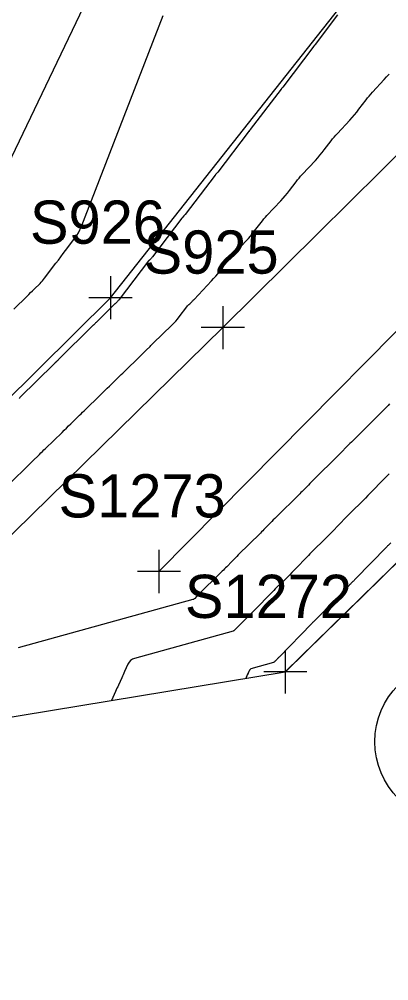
# Model space of a CAD drawing. Extents: x 816928 to 825690, y 436959 to 448212.
# Drawn here: x 818811.6 to 818845.8, y 444413.7 to 444502.7 of the extents above; entities that cross this region are included whole.
import ezdxf

# ---------------------------------------------------------------- set-up
doc = ezdxf.new("R2010")
doc.units = 0
for name, color, linetype in [('DESIGN - SCRATCH - User 1', 7, 'Continuous'), ('SURVEY - CONTOURS - Index with Text', 7, 'Continuous'), ('SURVEY - CONTOURS - Intermediate with optional Text', 7, 'Continuous'), ('SURVEY - DRAINAGE - Natural Features', 7, 'Continuous'), ('SURVEY - DRAINAGE - Natural Features - Points - Locators', 7, 'Continuous'), ('SURVEY - DRAINAGE - Natural Features - Points - Numbers', 7, 'Continuous'), ('SURVEY - DTM - Breaklines', 7, 'Continuous'), ('SURVEY - DTM - Breaklines - Points - Locators', 7, 'Continuous'), ('SURVEY - DTM - Breaklines - Points - Numbers', 7, 'Continuous'), ('SURVEY - PROPERTY - Owners', 7, 'Continuous'), ('SURVEY - PROPERTY - Tract Numbers', 7, 'Continuous')]:
    doc.layers.add(name, color=color, linetype=linetype)

msp = doc.modelspace()

# ---------------------------------------------------------------- linework, layer by layer
at = {"layer": 'DESIGN - SCRATCH - User 1'}
msp.add_lwpolyline([(818640.147, 444520.892), (818676.038, 444463.993), (818725.201, 444432.827), (818735.804, 444428.835), (818765.207, 444431.593), (818770.156, 444432.208), (818775.104, 444432.822), (818780.053, 444433.437), (818785.002, 444434.051), (818789.95, 444434.665), (818789.97, 444434.668), (818836.244, 444442.278), (818836.31, 444442.343), (818839.883, 444445.84), (818843.456, 444449.337), (818847.029, 444452.835), (818850.602, 444456.332), (818884.078, 444471.852), (818940.13, 444442.798), (818943.136, 444492.177), (818941.02, 444542.4)], dxfattribs=at)
at = {"layer": 'SURVEY - CONTOURS - Index with Text'}
for points in [[(818826.433, 444475.152), (818827.15, 444476.09), (818827.209, 444476.165), (818827.271, 444476.237), (818827.335, 444476.306), (818827.402, 444476.373), (818827.624, 444476.589), (818827.672, 444476.636), (818827.718, 444476.683), (818827.765, 444476.73), (818827.811, 444476.778), (818829.419, 444478.484), (818829.616, 444478.698), (818829.807, 444478.917), (818829.992, 444479.142), (818830.171, 444479.37), (818830.747, 444480.126), (818830.873, 444480.287), (818831.002, 444480.444), (818831.136, 444480.597), (818831.273, 444480.747), (818832.631, 444482.193), (818832.834, 444482.414), (818833.032, 444482.641), (818833.223, 444482.873), (818833.408, 444483.11), (818834.004, 444483.893), (818834.133, 444484.059), (818834.267, 444484.221), (818834.405, 444484.38), (818834.547, 444484.536), (818835.835, 444485.911), (818836.044, 444486.141), (818836.247, 444486.375), (818836.444, 444486.615), (818836.636, 444486.86), (818837.25, 444487.668), (818837.384, 444487.84), (818837.522, 444488.008), (818837.664, 444488.172), (818837.81, 444488.333), (818839.029, 444489.639), (818839.245, 444489.876), (818839.454, 444490.119), (818839.657, 444490.366), (818839.854, 444490.619), (818840.487, 444491.453), (818840.624, 444491.63), (818840.767, 444491.803), (818840.913, 444491.973), (818841.064, 444492.139), (818842.215, 444493.377), (818842.436, 444493.622), (818842.652, 444493.871), (818842.86, 444494.126), (818843.063, 444494.387), (818843.714, 444495.246), (818843.856, 444495.429), (818844.002, 444495.607), (818844.152, 444495.782), (818844.307, 444495.954), (818845.392, 444497.124), (818845.62, 444497.376), (818845.841, 444497.633)], [(818810.491, 444459.479), (818812.015, 444460.958), (818812.219, 444461.157), (818812.423, 444461.356), (818812.626, 444461.556), (818812.829, 444461.757), (818813.491, 444462.412), (818813.633, 444462.552), (818813.775, 444462.692), (818813.918, 444462.832), (818814.061, 444462.971), (818815.593, 444464.458), (818815.796, 444464.657), (818815.999, 444464.855), (818816.202, 444465.054), (818816.404, 444465.254), (818817.063, 444465.906), (818817.205, 444466.046), (818817.347, 444466.185), (818817.489, 444466.324), (818817.631, 444466.463), (818819.171, 444467.959), (818819.374, 444468.156), (818819.576, 444468.354), (818819.778, 444468.552), (818819.979, 444468.751), (818820.636, 444469.401), (818820.777, 444469.54), (818820.918, 444469.679), (818821.059, 444469.817), (818821.201, 444469.955), (818822.934, 444471.637), (818823.044, 444471.744), (818823.154, 444471.852), (818823.263, 444471.959), (818823.372, 444472.067), (818823.729, 444472.42), (818823.805, 444472.495), (818823.882, 444472.571), (818823.959, 444472.646), (818824.036, 444472.721), (818825.763, 444474.398), (818825.941, 444474.577), (818826.112, 444474.763), (818826.276, 444474.954), (818826.433, 444475.152)], [(818845.896, 444467.105), (818845.747, 444466.955), (818845.599, 444466.805), (818845.451, 444466.654), (818844.97, 444466.16), (818844.866, 444466.054), (818844.762, 444465.949), (818844.658, 444465.844), (818844.553, 444465.74), (818842.509, 444463.717), (818842.36, 444463.569), (818842.211, 444463.42), (818842.063, 444463.27), (818841.915, 444463.119), (818841.435, 444462.626), (818841.332, 444462.52), (818841.228, 444462.415), (818841.124, 444462.311), (818841.019, 444462.207), (818838.972, 444460.181), (818838.823, 444460.033), (818838.675, 444459.884), (818838.527, 444459.734), (818838.38, 444459.584), (818837.9, 444459.092), (818837.797, 444458.986), (818837.694, 444458.882), (818837.59, 444458.777), (818837.486, 444458.674), (818835.435, 444456.645), (818835.286, 444456.497), (818835.138, 444456.349), (818834.991, 444456.199), (818834.844, 444456.049), (818834.366, 444455.558), (818834.263, 444455.453), (818834.16, 444455.348), (818834.056, 444455.244), (818833.952, 444455.141), (818831.898, 444453.11), (818831.75, 444452.962), (818831.602, 444452.813), (818831.455, 444452.664), (818831.308, 444452.515), (818830.831, 444452.024), (818830.728, 444451.919), (818830.625, 444451.815), (818830.522, 444451.711), (818830.418, 444451.608), (818828.069, 444449.285), (818828.066, 444449.282), (818828.064, 444449.28), (818828.061, 444449.277), (818828.058, 444449.274), (818828.05, 444449.265), (818828.048, 444449.263), (818828.046, 444449.261), (818828.044, 444449.259), (818828.042, 444449.258), (818827.867, 444449.085), (818827.828, 444449.05), (818827.785, 444449.022), (818827.74, 444448.999), (818827.69, 444448.982), (818811.542, 444444.502)]]:
    msp.add_lwpolyline(points, dxfattribs=at)
at = {"layer": 'SURVEY - CONTOURS - Intermediate with optional Text'}
for points in [[(818820.736, 444510.484), (818809.13, 444486.263)], [(818811.131, 444475.863), (818812.353, 444477.073), (818812.518, 444477.236), (818812.683, 444477.4), (818812.849, 444477.563), (818813.014, 444477.727), (818813.553, 444478.26), (818813.667, 444478.377), (818813.776, 444478.497), (818813.88, 444478.621), (818813.981, 444478.749), (818815.025, 444480.127), (818815.248, 444480.422), (818815.472, 444480.718), (818815.696, 444481.013), (818815.919, 444481.309), (818816.77, 444482.433), (818816.944, 444482.678), (818817.099, 444482.935), (818817.235, 444483.201), (818817.354, 444483.477), (818824.953, 444503.067)], [(818841.089, 444503.116), (818839.014, 444500.372), (818839.002, 444500.357), (818838.99, 444500.342), (818838.978, 444500.328), (818838.966, 444500.314), (818838.924, 444500.269), (818838.915, 444500.259), (818838.906, 444500.249), (818838.898, 444500.239), (818838.89, 444500.229), (818836.012, 444496.429), (818835.997, 444496.41), (818835.981, 444496.391), (818835.965, 444496.372), (818835.948, 444496.354), (818835.893, 444496.294), (818835.882, 444496.281), (818835.87, 444496.268), (818835.859, 444496.255), (818835.849, 444496.241), (818833.005, 444492.493), (818832.986, 444492.469), (818832.966, 444492.445), (818832.946, 444492.421), (818832.926, 444492.399), (818832.857, 444492.325), (818832.842, 444492.309), (818832.828, 444492.292), (818832.814, 444492.276), (818832.801, 444492.259), (818829.992, 444488.563), (818829.97, 444488.533), (818829.946, 444488.505), (818829.922, 444488.477), (818829.897, 444488.449), (818829.814, 444488.361), (818829.797, 444488.342), (818829.78, 444488.322), (818829.763, 444488.302), (818829.747, 444488.282), (818826.974, 444484.639), (818826.947, 444484.604), (818826.92, 444484.571), (818826.891, 444484.538), (818826.862, 444484.506), (818826.765, 444484.403), (818826.744, 444484.381), (818826.725, 444484.358), (818826.705, 444484.335), (818826.687, 444484.311), (818823.95, 444480.721), (818823.919, 444480.682), (818823.887, 444480.644), (818823.855, 444480.606), (818823.821, 444480.57), (818823.676, 444480.416), (818823.669, 444480.408), (818823.661, 444480.401), (818823.654, 444480.393), (818823.647, 444480.386), (818823.623, 444480.363), (818823.618, 444480.358), (818823.613, 444480.352), (818823.608, 444480.347), (818823.604, 444480.341), (818820.865, 444476.757), (818820.83, 444476.713), (818820.793, 444476.67), (818820.755, 444476.629), (818820.715, 444476.589), (818820.583, 444476.461), (818820.555, 444476.433), (818820.527, 444476.406), (818820.499, 444476.378), (818820.471, 444476.351), (818818.815, 444474.711), (818818.775, 444474.672), (818818.735, 444474.633), (818818.695, 444474.594), (818818.655, 444474.555), (818818.524, 444474.427), (818818.496, 444474.4), (818818.468, 444474.373), (818818.44, 444474.345), (818818.412, 444474.318), (818815.258, 444471.195), (818815.218, 444471.156), (818815.179, 444471.117), (818815.139, 444471.078), (818815.099, 444471.039), (818814.969, 444470.913), (818814.941, 444470.886), (818814.914, 444470.859), (818814.886, 444470.831), (818814.858, 444470.804), (818811.701, 444467.678), (818811.662, 444467.639), (818811.622, 444467.6)], [(818845.862, 444460.623), (818845.707, 444460.467), (818845.552, 444460.31), (818845.398, 444460.153), (818844.107, 444458.827), (818843.889, 444458.604), (818843.67, 444458.382), (818843.449, 444458.161), (818843.228, 444457.941), (818842.503, 444457.223), (818842.348, 444457.069), (818842.194, 444456.915), (818842.04, 444456.759), (818841.887, 444456.603), (818840.581, 444455.26), (818840.364, 444455.039), (818840.147, 444454.818), (818839.928, 444454.599), (818839.708, 444454.381), (818838.988, 444453.669), (818838.834, 444453.516), (818838.681, 444453.362), (818838.529, 444453.208), (818838.377, 444453.053), (818837.054, 444451.693), (818836.839, 444451.473), (818836.623, 444451.254), (818836.406, 444451.037), (818836.188, 444450.82), (818835.474, 444450.113), (818835.321, 444449.962), (818835.169, 444449.809), (818835.018, 444449.656), (818834.868, 444449.502), (818833.528, 444448.125), (818833.315, 444447.907), (818833.101, 444447.69), (818832.885, 444447.474), (818832.669, 444447.259), (818831.668, 444446.269), (818831.662, 444446.263), (818831.656, 444446.258), (818831.651, 444446.252), (818831.645, 444446.246), (818831.626, 444446.227), (818831.622, 444446.223), (818831.618, 444446.218), (818831.614, 444446.214), (818831.61, 444446.21), (818831.516, 444446.117), (818831.494, 444446.098), (818831.471, 444446.083), (818831.447, 444446.071), (818831.42, 444446.062), (818822.306, 444443.533), (818822.102, 444443.454), (818821.929, 444443.337), (818821.787, 444443.184), (818821.678, 444442.994), (818821.371, 444442.313), (818821.305, 444442.167), (818821.239, 444442.021), (818821.173, 444441.875), (818821.108, 444441.729), (818820.805, 444441.056), (818820.74, 444440.912), (818820.675, 444440.768), (818820.61, 444440.624), (818820.545, 444440.48), (818820.164, 444439.634)], [(818845.994, 444454.226), (818845.796, 444454.03), (818845.754, 444453.988), (818845.712, 444453.946), (818845.67, 444453.904), (818845.628, 444453.861), (818842.714, 444450.867), (818842.658, 444450.81), (818842.602, 444450.753), (818842.545, 444450.696), (818842.488, 444450.64), (818842.303, 444450.456), (818842.263, 444450.416), (818842.223, 444450.377), (818842.184, 444450.337), (818842.145, 444450.297), (818839.195, 444447.265), (818839.142, 444447.211), (818839.09, 444447.158), (818839.037, 444447.105), (818838.984, 444447.052), (818838.81, 444446.88), (818838.773, 444446.843), (818838.736, 444446.806), (818838.699, 444446.769), (818838.662, 444446.731), (818835.676, 444443.661), (818835.627, 444443.611), (818835.578, 444443.562), (818835.529, 444443.513), (818835.48, 444443.464), (818835.267, 444443.253), (818835.258, 444443.244), (818835.249, 444443.235), (818835.24, 444443.226), (818835.232, 444443.217), (818835.2, 444443.185), (818835.195, 444443.18), (818835.191, 444443.175), (818835.186, 444443.171), (818835.181, 444443.166), (818835.165, 444443.15), (818835.161, 444443.147), (818835.157, 444443.144), (818835.153, 444443.142), (818835.149, 444443.141), (818833.07, 444442.564), (818833.024, 444442.546), (818832.984, 444442.519), (818832.952, 444442.484), (818832.927, 444442.441), (818832.857, 444442.286), (818832.842, 444442.253), (818832.827, 444442.22), (818832.812, 444442.186), (818832.797, 444442.153), (818832.728, 444442), (818832.714, 444441.967), (818832.699, 444441.934), (818832.684, 444441.902), (818832.669, 444441.869), (818832.582, 444441.676)]]:
    msp.add_lwpolyline(points, dxfattribs=at)
at = {"layer": 'SURVEY - DRAINAGE - Natural Features'}
msp.add_lwpolyline([(818777.383, 444560.851), (818753.523, 444532.2), (818759.523, 444493.046), (818756.761, 444447.133), (818768.088, 444439.021), (818793.285, 444450.363), (818820.069, 444476.929), (818844.694, 444508.111), (818826.35, 444526.757), (818813.149, 444541.013), (818787.365, 444558.968), (818777.383, 444560.851)], dxfattribs=at)
at = {"layer": 'SURVEY - DRAINAGE - Natural Features - Points - Locators'}
for p, q in [((818820.069, 444478.929), (818820.069, 444474.929)), ((818822.069, 444476.929), (818818.069, 444476.929))]:
    msp.add_line(p, q, dxfattribs=at)
at = {"layer": 'SURVEY - DTM - Breaklines'}
for points in [[(818785.328, 444581.689), (818787.221, 444591.663), (818822.442, 444559.897), (818859.115, 444521.341), (818881.638, 444497.056), (818880.209, 444488.725), (818869.164, 444484.787), (818860.033, 444487.517), (818824.558, 444451.586)], [(818787.221, 444591.663), (818835.836, 444568.351), (818864.176, 444541.66), (818882.796, 444525.443), (818889.803, 444518.206), (818893.357, 444505.151), (818891.93, 444478.554), (818884.078, 444471.852), (818868.468, 444473.818), (818836.244, 444442.278)], [(818735.804, 444428.835), (818742.519, 444435.26), (818765.207, 444431.593), (818789.97, 444434.668), (818804.735, 444448.966), (818830.474, 444474.158), (818856.836, 444500.282), (818855.207, 444514.52), (818824.313, 444543.706), (818785.328, 444581.689)]]:
    msp.add_lwpolyline(points, dxfattribs=at)
at = {"layer": 'SURVEY - DTM - Breaklines - Points - Locators'}
for p, q in [((818830.474, 444476.158), (818830.474, 444472.158)), ((818832.474, 444474.158), (818828.474, 444474.158)), ((818824.558, 444453.586), (818824.558, 444449.586)), ((818826.558, 444451.586), (818822.558, 444451.586)), ((818836.244, 444444.278), (818836.244, 444440.278)), ((818838.244, 444442.278), (818834.244, 444442.278))]:
    msp.add_line(p, q, dxfattribs=at)
at = {"layer": 'SURVEY - PROPERTY - Tract Numbers'}
msp.add_circle((818851.948, 444435.81), 7.422, dxfattribs=at)

# ---------------------------------------------------------------- texts
at = {"layer": 'SURVEY - DRAINAGE - Natural Features - Points - Numbers'}
msp.add_text('S926', height=4, dxfattribs=at).set_placement((818812.623, 444481.929))
at = {"layer": 'SURVEY - DTM - Breaklines - Points - Numbers'}
for s, p in [('S925', (818823.138, 444479.158)), ('S1273', (818815.27, 444456.586)), ('S1272', (818826.956, 444447.278))]:
    msp.add_text(s, height=4, dxfattribs=at).set_placement(p)
at = {"layer": 'SURVEY - PROPERTY - Owners'}
msp.add_text(' JOEL CLEVE FORBESS', height=8.75, rotation=63.12559, dxfattribs=at).set_placement((818841.147, 444350.704))

doc.saveas('drawing.dxf')
